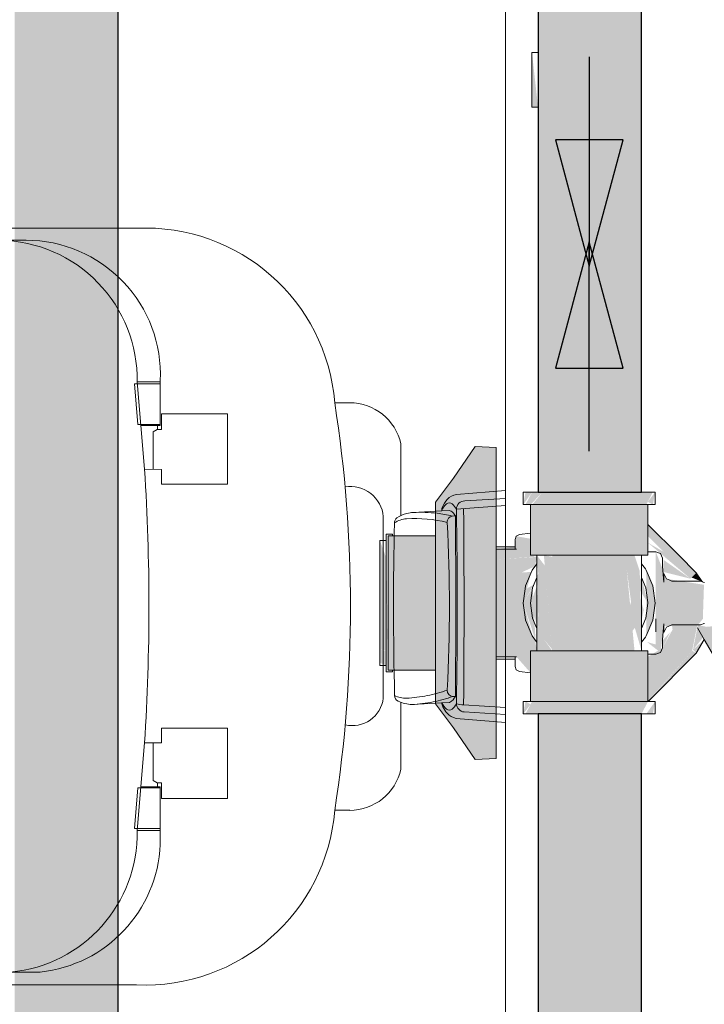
# Model space of a CAD drawing. Header units: millimetres. Extents: x 567 to 934, y -1 to 364.
# Tile 494 of 656: x 766.284 to 766.938, y 48.945 to 49.886. Entities that reach past the tile are written whole.
import ezdxf

# ---------------------------------------------------------------- set-up
doc = ezdxf.new("R2010")
doc.units = ezdxf.units.MM
doc.header["$MEASUREMENT"] = 0
for name, color, linetype, lineweight in [('AF-Condutos', 140, 'Continuous', 25), ('AF-Conexões', 152, 'Continuous', 18), ('AF-Curva de transposição', 152, 'Continuous', 18), ('AF-Peça de utilização', 152, 'Continuous', 18), ('AF-Registro', 253, 'Continuous', 18), ('AF-Sentido conduto', 140, 'Continuous', 30)]:
    doc.layers.add(name, color=color, linetype=linetype, lineweight=lineweight)
doc.layers.add('ARQ FINA', color=8, linetype='Continuous')

msp = doc.modelspace()

# ---------------------------------------------------------------- hatches: boundary and pattern name
at = {"layer": 'AF-Condutos', "linetype": 'Continuous'}
for points in [[(766.37781, 43.22457), (766.37781, 50.06646), (766.2789, 50.06646), (766.2789, 43.22457)], [(766.7789, 49.4347), (766.80281, 49.4347), (766.82258, 50.06646), (766.7789, 50.06646)], [(766.87781, 49.4347), (766.87781, 50.06646), (766.82258, 50.06646), (766.80281, 49.4347)], [(766.7789, 47.13169), (766.82258, 47.13169), (766.82258, 49.2227), (766.7789, 49.2227)], [(766.82258, 47.13169), (766.84326, 47.13169), (766.84326, 49.2227), (766.82258, 49.2227)], [(766.86126, 49.2227), (766.84326, 49.2227), (766.84326, 47.13169)], [(766.86126, 49.2227), (766.84326, 47.13169), (766.86126, 47.13169)], [(766.86126, 49.2227), (766.86126, 47.13169), (766.87348, 49.2227)], [(766.87348, 47.13376), (766.87348, 49.2227), (766.86126, 47.13169)], [(766.87348, 49.2227), (766.87348, 47.13169), (766.87781, 49.2227)], [(766.87781, 47.13169), (766.87781, 49.2227), (766.87349, 47.13376)]]:
    msp.add_hatch(color=151, dxfattribs=at).paths.add_polyline_path(points)
at = {"layer": 'AF-Conexões', "linetype": 'Continuous'}
for points in [[(766.76481, 49.4227), (766.77324, 49.4347), (766.76695, 49.4347)], [(766.76695, 49.4227), (766.7718, 49.4227), (766.78326, 49.4347), (766.77324, 49.4347)], [(766.88237, 49.4347), (766.78326, 49.4347), (766.77324, 49.4227), (766.87236, 49.4227)], [(766.88866, 49.4347), (766.88237, 49.4347), (766.87236, 49.4227), (766.88237, 49.4227)], [(766.88866, 49.4227), (766.89081, 49.4347), (766.88381, 49.42544)], [(766.7718, 49.4227), (766.7718, 49.3743), (766.82781, 49.3743), (766.8423, 49.4227)], [(766.88381, 49.3743), (766.88381, 49.4227), (766.8423, 49.4227), (766.82781, 49.3743)], [(766.77781, 49.37425), (766.78387, 49.29467), (766.7923, 49.28462), (766.78536, 49.36451)], [(766.78451, 49.37421), (766.79245, 49.2831), (766.79245, 49.37297)], [(766.87781, 49.28314), (766.8761, 49.35933), (766.87111, 49.3743), (766.79245, 49.3743), (766.79245, 49.2831), (766.87111, 49.2831), (766.86365, 49.36113), (766.87074, 49.30739)], [(766.77781, 49.3555), (766.77781, 49.2831), (766.79245, 49.2831), (766.78467, 49.29371), (766.77951, 49.35754), (766.77951, 49.30044)], [(766.88237, 49.3602), (766.89081, 49.3287), (766.88866, 49.345)], [(766.88237, 49.2972), (766.89081, 49.3287), (766.88237, 49.3602)], [(766.77817, 49.35521), (766.77951, 49.30021), (766.77951, 49.35696)], [(766.88381, 49.3287), (766.87781, 49.35308), (766.87303, 49.34632)], [(766.76481, 49.3287), (766.77508, 49.3465), (766.76855, 49.34268)], [(766.77651, 49.29294), (766.77371, 49.34319), (766.76481, 49.3287)], [(766.77781, 49.33611), (766.77781, 49.34489), (766.7718, 49.3287), (766.77781, 49.30712), (766.77781, 49.32088), (766.80841, 49.2831)], [(766.87988, 49.32212), (766.87303, 49.34632), (766.85411, 49.28642), (766.87781, 49.31151)], [(766.89081, 49.3287), (766.88237, 49.2972), (766.88866, 49.31239)], [(766.7718, 49.26201), (766.7718, 49.2347), (766.8423, 49.2347), (766.82781, 49.2831), (766.77371, 49.2831)], [(766.88381, 49.2831), (766.82781, 49.2831), (766.8423, 49.2347), (766.88381, 49.2347)], [(766.76695, 49.2347), (766.76481, 49.2227), (766.7718, 49.23195)], [(766.76695, 49.2227), (766.77324, 49.2227), (766.78326, 49.2347), (766.77324, 49.2347)], [(766.88381, 49.23436), (766.78326, 49.2347), (766.77324, 49.2227), (766.87781, 49.2227)], [(766.89081, 49.2347), (766.88237, 49.2227), (766.88866, 49.2227)]]:
    msp.add_hatch(color=161, dxfattribs=at).paths.add_polyline_path(points)
at = {"layer": 'AF-Curva de transposição', "linetype": 'Continuous'}
for points in [[(766.88381, 49.40381), (766.88381, 49.3927), (766.92461, 49.35189), (766.93017, 49.35745)], [(766.8988, 49.3777), (766.88381, 49.38639), (766.92461, 49.35189)], [(766.92461, 49.35189), (766.89902, 49.36982), (766.89832, 49.35848)], [(766.93612, 49.34896), (766.93017, 49.35745), (766.92575, 49.35303)], [(766.92622, 49.2831), (766.93111, 49.3077), (766.90688, 49.3077), (766.90749, 49.3034), (766.89796, 49.28573), (766.88381, 49.27729), (766.88381, 49.2347)], [(766.93163, 49.3077), (766.92697, 49.28392), (766.94421, 49.30504)], [(766.9314, 49.30504), (766.94544, 49.28072), (766.951, 49.28628), (766.94499, 49.3064)], [(766.9052, 49.30087), (766.89796, 49.29289), (766.89796, 49.28575)], [(766.93781, 49.29395), (766.92697, 49.28392), (766.93017, 49.28072)], [(766.92626, 49.2831), (766.88415, 49.2347), (766.93017, 49.28072)]]:
    msp.add_hatch(color=161, dxfattribs=at).paths.add_polyline_path(points)
at = {"layer": 'AF-Peça de utilização', "linetype": 'Continuous'}
for points in [[(766.77311, 49.8025), (766.7789, 49.8025), (766.77311, 49.8549)], [(766.62781, 49.38837), (766.62781, 49.28411), (766.63381, 49.28356), (766.63381, 49.37208)], [(766.63502, 49.26441), (766.63561, 49.26507), (766.63381, 49.39434)], [(766.63381, 49.26903), (766.63381, 49.28336), (766.62781, 49.28411), (766.62781, 49.27164)]]:
    msp.add_hatch(color=161, dxfattribs=at).paths.add_polyline_path(points)
at = {"layer": 'AF-Registro', "linetype": 'Continuous'}
for points in [[(766.681, 49.23226), (766.71884, 49.17916), (766.739, 49.18005), (766.739, 49.3708), (766.73338, 49.3824), (766.72781, 49.38469), (766.739, 49.3708), (766.739, 49.47735), (766.71884, 49.47823), (766.681, 49.42514)], [(766.63561, 49.26441), (766.681, 49.26441), (766.681, 49.39298), (766.63561, 49.39298)], [(766.75817, 49.39255), (766.75702, 49.3824), (766.739, 49.3802), (766.739, 49.37037), (766.77781, 49.37302), (766.7718, 49.3739), (766.7718, 49.39012)], [(766.93163, 49.3077), (766.9364, 49.31351), (766.93751, 49.34612), (766.90152, 49.35181), (766.89145, 49.3777), (766.89145, 49.28906), (766.88303, 49.29148), (766.89589, 49.28145), (766.89902, 49.30661)], [(766.739, 49.37037), (766.739, 49.35749), (766.77603, 49.36383), (766.77781, 49.37277)], [(766.77603, 49.36383), (766.739, 49.35749), (766.76347, 49.35806)], [(766.739, 49.35749), (766.739, 49.3287), (766.76481, 49.3287), (766.77245, 49.35827)], [(766.77465, 49.29381), (766.76481, 49.3287), (766.739, 49.3287), (766.739, 49.29991)], [(766.7718, 49.26201), (766.77781, 49.2831), (766.77602, 49.29358), (766.739, 49.29991), (766.739, 49.2772), (766.75823, 49.27737)]]:
    msp.add_hatch(color=254, dxfattribs=at).paths.add_polyline_path(points)

# ---------------------------------------------------------------- linework, layer by layer
at = {"layer": 'AF-Condutos'}
for p, q in [((766.37781, 43.31995), (766.37781, 50.06646)), ((766.7789, 50.06646), (766.7789, 49.8549)), ((766.87781, 49.4347), (766.87781, 50.06646)), ((766.7789, 49.8549), (766.7789, 49.8025)), ((766.7789, 49.8025), (766.7789, 49.4347)), ((766.7789, 49.4347), (766.78736, 49.4347)), ((766.78736, 49.4347), (766.80281, 49.4347)), ((766.80281, 49.4347), (766.82258, 49.4347)), ((766.82258, 49.4347), (766.84326, 49.4347)), ((766.84326, 49.4347), (766.86126, 49.4347)), ((766.86126, 49.4347), (766.87348, 49.4347)), ((766.87348, 49.4347), (766.87781, 49.4347)), ((766.78736, 49.2227), (766.7789, 49.2227)), ((766.7789, 49.2227), (766.7789, 47.55189)), ((766.80281, 49.2227), (766.78736, 49.2227)), ((766.80887, 49.2227), (766.80281, 49.2227)), ((766.82258, 49.2227), (766.80887, 49.2227)), ((766.84326, 49.2227), (766.82258, 49.2227)), ((766.86126, 49.2227), (766.84326, 49.2227)), ((766.87215, 49.2227), (766.86126, 49.2227)), ((766.87348, 49.2227), (766.87215, 49.2227)), ((766.87781, 49.2227), (766.87348, 49.2227)), ((766.87781, 47.13169), (766.87781, 49.2227))]:
    msp.add_line(p, q, dxfattribs=at)
at = {"layer": 'AF-Conexões'}
for p, q in [((766.76481, 49.4347), (766.76481, 49.4227)), ((766.76695, 49.4347), (766.76481, 49.4347)), ((766.77324, 49.4347), (766.76695, 49.4347)), ((766.7789, 49.4347), (766.77324, 49.4347)), ((766.78326, 49.4347), (766.7789, 49.4347)), ((766.79631, 49.4347), (766.78326, 49.4347)), ((766.8115, 49.4347), (766.79631, 49.4347)), ((766.82781, 49.4347), (766.8115, 49.4347)), ((766.84411, 49.4347), (766.82781, 49.4347)), ((766.85292, 49.4347), (766.84411, 49.4347)), ((766.8593, 49.4347), (766.85292, 49.4347)), ((766.87236, 49.4347), (766.8593, 49.4347)), ((766.87781, 49.4347), (766.87236, 49.4347)), ((766.88237, 49.4347), (766.87781, 49.4347)), ((766.88866, 49.4347), (766.88237, 49.4347)), ((766.89081, 49.4347), (766.88866, 49.4347)), ((766.89081, 49.4227), (766.89081, 49.4347)), ((766.76481, 49.4227), (766.76695, 49.4227)), ((766.76695, 49.4227), (766.7718, 49.4227)), ((766.7718, 49.4227), (766.77324, 49.4227)), ((766.77371, 49.4227), (766.7718, 49.4227)), ((766.7718, 49.4227), (766.7718, 49.39539)), ((766.77324, 49.4227), (766.78326, 49.4227)), ((766.77931, 49.4227), (766.77371, 49.4227)), ((766.78821, 49.4227), (766.77931, 49.4227)), ((766.78326, 49.4227), (766.79631, 49.4227)), ((766.79981, 49.4227), (766.78821, 49.4227)), ((766.79631, 49.4227), (766.8115, 49.4227)), ((766.81331, 49.4227), (766.79981, 49.4227)), ((766.8115, 49.4227), (766.82781, 49.4227)), ((766.82781, 49.4227), (766.81331, 49.4227)), ((766.82781, 49.4227), (766.84411, 49.4227)), ((766.8423, 49.4227), (766.82781, 49.4227)), ((766.85581, 49.4227), (766.8423, 49.4227)), ((766.84411, 49.4227), (766.8593, 49.4227)), ((766.86492, 49.4227), (766.85581, 49.4227)), ((766.8593, 49.4227), (766.86492, 49.4227)), ((766.86492, 49.4227), (766.87236, 49.4227)), ((766.86741, 49.4227), (766.86492, 49.4227)), ((766.87631, 49.4227), (766.86741, 49.4227)), ((766.87236, 49.4227), (766.88237, 49.4227)), ((766.87781, 49.4227), (766.87631, 49.4227)), ((766.8819, 49.4227), (766.87781, 49.4227)), ((766.88381, 49.4227), (766.8819, 49.4227)), ((766.88237, 49.4227), (766.88381, 49.4227)), ((766.88381, 49.4227), (766.88866, 49.4227)), ((766.88381, 49.40381), (766.88381, 49.4227)), ((766.88866, 49.4227), (766.89081, 49.4227)), ((766.7718, 49.39539), (766.7718, 49.3824)), ((766.88381, 49.3777), (766.88381, 49.40381)), ((766.7718, 49.3824), (766.7718, 49.3743)), ((766.88381, 49.3743), (766.88381, 49.3777)), ((766.7718, 49.3743), (766.77371, 49.3743)), ((766.77371, 49.3743), (766.77781, 49.3743)), ((766.77781, 49.3743), (766.77931, 49.3743)), ((766.77951, 49.3743), (766.77781, 49.3743)), ((766.77781, 49.3743), (766.77781, 49.37425)), ((766.77781, 49.37425), (766.77781, 49.36906)), ((766.77781, 49.36906), (766.77781, 49.36614)), ((766.77931, 49.3743), (766.78407, 49.3743)), ((766.78407, 49.3743), (766.77951, 49.3743)), ((766.78407, 49.3743), (766.78463, 49.3743)), ((766.7845, 49.3743), (766.78407, 49.3743)), ((766.78463, 49.3743), (766.7845, 49.3743)), ((766.7866, 49.3743), (766.78463, 49.3743)), ((766.78463, 49.3743), (766.78821, 49.3743)), ((766.79245, 49.3743), (766.7866, 49.3743)), ((766.78821, 49.3743), (766.79981, 49.3743)), ((766.80281, 49.3743), (766.79245, 49.3743)), ((766.79981, 49.3743), (766.81331, 49.3743)), ((766.81487, 49.3743), (766.80281, 49.3743)), ((766.81331, 49.3743), (766.82781, 49.3743)), ((766.82781, 49.3743), (766.81487, 49.3743)), ((766.84074, 49.3743), (766.82781, 49.3743)), ((766.82781, 49.3743), (766.8423, 49.3743)), ((766.84786, 49.3743), (766.84074, 49.3743)), ((766.8423, 49.3743), (766.84786, 49.3743)), ((766.85281, 49.3743), (766.84786, 49.3743)), ((766.84786, 49.3743), (766.84911, 49.3743)), ((766.84911, 49.3743), (766.85581, 49.3743)), ((766.86316, 49.3743), (766.85281, 49.3743)), ((766.85581, 49.3743), (766.86741, 49.3743)), ((766.87099, 49.3743), (766.86316, 49.3743)), ((766.86741, 49.3743), (766.87099, 49.3743)), ((766.87111, 49.3743), (766.87099, 49.3743)), ((766.87099, 49.3743), (766.87155, 49.3743)), ((766.87155, 49.3743), (766.87111, 49.3743)), ((766.87155, 49.3743), (766.87631, 49.3743)), ((766.8761, 49.3743), (766.87155, 49.3743)), ((766.87781, 49.3743), (766.8761, 49.3743)), ((766.87631, 49.3743), (766.87781, 49.3743)), ((766.87781, 49.36907), (766.87781, 49.3743)), ((766.87781, 49.3743), (766.8819, 49.3743)), ((766.87781, 49.36614), (766.87781, 49.36907)), ((766.8819, 49.3743), (766.88381, 49.3743)), ((766.77324, 49.3602), (766.76695, 49.345)), ((766.77781, 49.36614), (766.77324, 49.3602)), ((766.77781, 49.36614), (766.77781, 49.3555)), ((766.87781, 49.35843), (766.87781, 49.36614)), ((766.88147, 49.36137), (766.87781, 49.36614)), ((766.87781, 49.35308), (766.87781, 49.35843)), ((766.88237, 49.3602), (766.88147, 49.36137)), ((766.88866, 49.345), (766.88237, 49.3602)), ((766.77781, 49.35307), (766.77371, 49.34319)), ((766.77781, 49.3555), (766.77781, 49.35307)), ((766.77781, 49.35307), (766.77781, 49.30433)), ((766.87781, 49.34596), (766.87781, 49.35308)), ((766.8819, 49.34319), (766.87781, 49.35308)), ((766.76657, 49.3421), (766.76481, 49.3287)), ((766.76695, 49.345), (766.76657, 49.3421)), ((766.77371, 49.34319), (766.7718, 49.3287)), ((766.87781, 49.33864), (766.87781, 49.34596)), ((766.87781, 49.31878), (766.87781, 49.33864)), ((766.88376, 49.32906), (766.8819, 49.34319)), ((766.89081, 49.3287), (766.88866, 49.345)), ((766.76481, 49.3287), (766.76657, 49.3153)), ((766.7718, 49.3287), (766.77371, 49.3142)), ((766.8819, 49.3142), (766.88381, 49.3287)), ((766.88381, 49.3287), (766.88376, 49.32906)), ((766.88866, 49.31239), (766.89081, 49.3287)), ((766.76657, 49.3153), (766.76695, 49.31239)), ((766.76695, 49.31239), (766.77324, 49.2972)), ((766.77371, 49.3142), (766.77781, 49.30433)), ((766.87781, 49.31146), (766.87781, 49.31878)), ((766.87781, 49.30432), (766.8819, 49.3142)), ((766.87781, 49.30432), (766.87781, 49.31146)), ((766.88237, 49.2972), (766.88866, 49.31239)), ((766.77781, 49.30433), (766.77781, 49.30266)), ((766.77781, 49.30266), (766.77781, 49.3019)), ((766.77781, 49.3019), (766.77781, 49.29126)), ((766.87781, 49.30265), (766.87781, 49.30432)), ((766.87781, 49.29898), (766.87781, 49.30265)), ((766.77324, 49.2972), (766.77651, 49.29294)), ((766.77651, 49.29294), (766.77781, 49.29126)), ((766.87781, 49.29708), (766.87781, 49.29898)), ((766.87781, 49.29125), (766.87781, 49.29708)), ((766.87781, 49.29125), (766.88148, 49.29604)), ((766.88148, 49.29604), (766.88237, 49.2972)), ((766.77371, 49.2831), (766.7718, 49.2831)), ((766.7718, 49.2831), (766.7718, 49.27499)), ((766.77781, 49.2831), (766.77371, 49.2831)), ((766.77781, 49.29126), (766.77781, 49.2831)), ((766.77931, 49.2831), (766.77781, 49.2831)), ((766.77781, 49.2831), (766.77951, 49.2831)), ((766.78821, 49.2831), (766.77931, 49.2831)), ((766.77951, 49.2831), (766.78407, 49.2831)), ((766.78407, 49.2831), (766.7845, 49.2831)), ((766.7845, 49.2831), (766.7866, 49.2831)), ((766.7866, 49.2831), (766.79245, 49.2831)), ((766.79981, 49.2831), (766.78821, 49.2831)), ((766.79245, 49.2831), (766.80281, 49.2831)), ((766.81331, 49.2831), (766.79981, 49.2831)), ((766.80281, 49.2831), (766.81487, 49.2831)), ((766.82781, 49.2831), (766.81331, 49.2831)), ((766.81487, 49.2831), (766.82781, 49.2831)), ((766.8423, 49.2831), (766.82781, 49.2831)), ((766.82781, 49.2831), (766.84074, 49.2831)), ((766.84074, 49.2831), (766.84785, 49.2831)), ((766.84785, 49.2831), (766.8423, 49.2831)), ((766.84909, 49.2831), (766.84785, 49.2831)), ((766.84785, 49.2831), (766.85281, 49.2831)), ((766.85581, 49.2831), (766.84909, 49.2831)), ((766.85281, 49.2831), (766.85958, 49.2831)), ((766.85958, 49.2831), (766.85581, 49.2831)), ((766.86281, 49.2831), (766.85958, 49.2831)), ((766.85958, 49.2831), (766.86281, 49.2831)), ((766.86741, 49.2831), (766.86281, 49.2831)), ((766.86281, 49.2831), (766.86316, 49.2831)), ((766.86316, 49.2831), (766.86902, 49.2831)), ((766.87155, 49.2831), (766.86741, 49.2831)), ((766.86902, 49.2831), (766.87111, 49.2831)), ((766.87111, 49.2831), (766.87155, 49.2831)), ((766.87631, 49.2831), (766.87155, 49.2831)), ((766.87155, 49.2831), (766.8761, 49.2831)), ((766.8761, 49.2831), (766.87781, 49.2831)), ((766.87781, 49.2831), (766.87631, 49.2831)), ((766.87781, 49.28931), (766.87781, 49.29125)), ((766.87781, 49.28314), (766.87781, 49.28931)), ((766.87781, 49.2831), (766.87781, 49.28314)), ((766.8819, 49.2831), (766.87781, 49.2831)), ((766.88381, 49.2831), (766.8819, 49.2831)), ((766.88381, 49.2797), (766.88381, 49.2831)), ((766.7718, 49.27499), (766.7718, 49.26201)), ((766.88381, 49.2347), (766.88381, 49.2797)), ((766.7718, 49.26201), (766.7718, 49.2347)), ((766.76481, 49.2347), (766.76481, 49.2227)), ((766.76695, 49.2347), (766.76481, 49.2347)), ((766.7718, 49.2347), (766.76695, 49.2347)), ((766.77324, 49.2347), (766.7718, 49.2347)), ((766.7718, 49.2347), (766.77371, 49.2347)), ((766.78326, 49.2347), (766.77324, 49.2347)), ((766.77371, 49.2347), (766.77781, 49.2347)), ((766.77781, 49.2347), (766.77931, 49.2347)), ((766.77931, 49.2347), (766.78821, 49.2347)), ((766.79631, 49.2347), (766.78326, 49.2347)), ((766.78821, 49.2347), (766.79981, 49.2347)), ((766.8115, 49.2347), (766.79631, 49.2347)), ((766.79981, 49.2347), (766.81331, 49.2347)), ((766.82781, 49.2347), (766.8115, 49.2347)), ((766.81331, 49.2347), (766.82781, 49.2347)), ((766.84411, 49.2347), (766.82781, 49.2347)), ((766.82781, 49.2347), (766.8423, 49.2347)), ((766.8423, 49.2347), (766.85581, 49.2347)), ((766.8593, 49.2347), (766.84411, 49.2347)), ((766.85581, 49.2347), (766.86741, 49.2347)), ((766.87236, 49.2347), (766.8593, 49.2347)), ((766.86741, 49.2347), (766.87631, 49.2347)), ((766.88237, 49.2347), (766.87236, 49.2347)), ((766.87631, 49.2347), (766.8819, 49.2347)), ((766.8819, 49.2347), (766.88381, 49.2347)), ((766.88381, 49.2347), (766.88237, 49.2347)), ((766.88415, 49.2347), (766.88381, 49.2347)), ((766.88866, 49.2347), (766.88415, 49.2347)), ((766.89081, 49.2347), (766.88866, 49.2347)), ((766.89081, 49.2227), (766.89081, 49.2347)), ((766.76481, 49.2227), (766.76695, 49.2227)), ((766.76695, 49.2227), (766.77324, 49.2227)), ((766.77324, 49.2227), (766.7789, 49.2227)), ((766.7789, 49.2227), (766.78326, 49.2227)), ((766.78326, 49.2227), (766.79631, 49.2227)), ((766.79631, 49.2227), (766.8115, 49.2227)), ((766.8115, 49.2227), (766.82781, 49.2227)), ((766.82781, 49.2227), (766.84411, 49.2227)), ((766.84411, 49.2227), (766.8593, 49.2227)), ((766.8593, 49.2227), (766.87215, 49.2227)), ((766.87215, 49.2227), (766.87236, 49.2227)), ((766.87236, 49.2227), (766.87781, 49.2227)), ((766.87781, 49.2227), (766.88237, 49.2227)), ((766.88237, 49.2227), (766.88866, 49.2227)), ((766.88866, 49.2227), (766.89081, 49.2227))]:
    msp.add_line(p, q, dxfattribs=at)
at = {"layer": 'AF-Curva de transposição'}
for p, q in [((766.91332, 49.3743), (766.88381, 49.40381)), ((766.93017, 49.35745), (766.91332, 49.3743)), ((766.9356, 49.3497), (766.93017, 49.35745)), ((766.93612, 49.34896), (766.9356, 49.3497)), ((766.9314, 49.30504), (766.93781, 49.29395)), ((766.93017, 49.28072), (766.93781, 49.29395)), ((766.93781, 49.29395), (766.94544, 49.28072)), ((766.88415, 49.2347), (766.93017, 49.28072))]:
    msp.add_line(p, q, dxfattribs=at)
at = {"layer": 'AF-Peça de utilização'}
for p, q in [((766.77311, 49.8549), (766.77311, 49.85401)), ((766.7789, 49.8549), (766.77311, 49.8549)), ((766.77311, 49.85401), (766.77311, 49.85139)), ((766.77311, 49.85139), (766.77311, 49.84722)), ((766.77311, 49.84722), (766.77311, 49.8418)), ((766.77311, 49.8418), (766.77311, 49.83548)), ((766.77311, 49.83548), (766.77311, 49.8287)), ((766.77311, 49.8287), (766.77311, 49.82192)), ((766.77311, 49.82192), (766.77311, 49.8156)), ((766.77311, 49.8156), (766.77311, 49.81017)), ((766.77311, 49.81017), (766.77311, 49.80601)), ((766.77311, 49.80601), (766.77311, 49.80339)), ((766.77311, 49.80339), (766.77311, 49.8025)), ((766.77311, 49.8025), (766.7789, 49.8025)), ((766.62781, 49.38837), (766.62781, 49.38576)), ((766.63381, 49.38837), (766.62781, 49.38837)), ((766.62781, 49.38576), (766.62781, 49.37329)), ((766.63981, 49.39434), (766.63381, 49.39434)), ((766.63381, 49.39434), (766.63381, 49.39298)), ((766.63381, 49.39298), (766.63381, 49.39147)), ((766.63381, 49.39147), (766.63381, 49.38837)), ((766.63381, 49.38837), (766.63381, 49.37775)), ((766.63981, 49.39298), (766.63981, 49.39434)), ((766.63381, 49.37775), (766.63381, 49.35554)), ((766.74274, 49.3824), (766.739, 49.3824)), ((766.75702, 49.3824), (766.74274, 49.3824)), ((766.62781, 49.37329), (766.62781, 49.3531)), ((766.62781, 49.3531), (766.62781, 49.3287)), ((766.63381, 49.35554), (766.63381, 49.3287)), ((766.62781, 49.3287), (766.62781, 49.30429)), ((766.63381, 49.3287), (766.63381, 49.30185)), ((766.62781, 49.30429), (766.62781, 49.28411)), ((766.63381, 49.30185), (766.63381, 49.27965)), ((766.62781, 49.28411), (766.62781, 49.27164)), ((766.63381, 49.27965), (766.63381, 49.26903)), ((766.739, 49.27499), (766.7426, 49.27499)), ((766.7426, 49.27499), (766.75702, 49.27499)), ((766.62781, 49.27164), (766.62781, 49.26903)), ((766.62781, 49.26903), (766.63381, 49.26903)), ((766.63381, 49.26903), (766.63381, 49.26593)), ((766.63381, 49.26593), (766.63381, 49.26441)), ((766.63381, 49.26441), (766.63381, 49.26306)), ((766.63981, 49.26306), (766.63981, 49.26441)), ((766.63381, 49.26306), (766.63561, 49.26306)), ((766.63561, 49.26306), (766.63981, 49.26306))]:
    msp.add_line(p, q, dxfattribs=at)
at = {"layer": 'AF-Registro'}
for p, q in [((766.71884, 49.47823), (766.69808, 49.44801)), ((766.739, 49.47735), (766.71884, 49.47823)), ((766.739, 49.46608), (766.739, 49.47735)), ((766.739, 49.46416), (766.739, 49.46608)), ((766.739, 49.46124), (766.739, 49.46416)), ((766.739, 49.45749), (766.739, 49.46124)), ((766.739, 49.45314), (766.739, 49.45749)), ((766.739, 49.3824), (766.739, 49.45314)), ((766.69808, 49.44801), (766.681, 49.42514)), ((766.681, 49.42514), (766.681, 49.41711)), ((766.681, 49.41711), (766.681, 49.41518)), ((766.681, 49.41518), (766.681, 49.41175)), ((766.681, 49.41175), (766.681, 49.39298)), ((766.7718, 49.39539), (766.7611, 49.39408)), ((766.63671, 49.39298), (766.63561, 49.39298)), ((766.63561, 49.39298), (766.63561, 49.38837)), ((766.63561, 49.38837), (766.63561, 49.3287)), ((766.63981, 49.39298), (766.63671, 49.39298)), ((766.65106, 49.39298), (766.63981, 49.39298)), ((766.66116, 49.39298), (766.65106, 49.39298)), ((766.66606, 49.39298), (766.66116, 49.39298)), ((766.67152, 49.39298), (766.66606, 49.39298)), ((766.67359, 49.39298), (766.67152, 49.39298)), ((766.67693, 49.39298), (766.67359, 49.39298)), ((766.681, 49.39298), (766.67693, 49.39298)), ((766.681, 49.39298), (766.681, 49.38837)), ((766.681, 49.38837), (766.681, 49.39298)), ((766.681, 49.38837), (766.681, 49.37022)), ((766.681, 49.3287), (766.681, 49.38837)), ((766.75817, 49.39255), (766.757, 49.38947)), ((766.757, 49.38947), (766.757, 49.38624)), ((766.757, 49.38624), (766.75702, 49.3824)), ((766.7611, 49.39408), (766.75817, 49.39255)), ((766.739, 49.3802), (766.739, 49.3824)), ((766.739, 49.3708), (766.739, 49.3802)), ((766.739, 49.3802), (766.739, 49.37528)), ((766.75823, 49.38003), (766.739, 49.3802)), ((766.75702, 49.3824), (766.75703, 49.38019)), ((766.75703, 49.38019), (766.75712, 49.3802)), ((766.75712, 49.3802), (766.75823, 49.38003)), ((766.89145, 49.3777), (766.88381, 49.3777)), ((766.89589, 49.37596), (766.89145, 49.3777)), ((766.681, 49.37022), (766.681, 49.32869)), ((766.739, 49.37528), (766.739, 49.3743)), ((766.739, 49.3743), (766.739, 49.37037)), ((766.739, 49.34818), (766.739, 49.3708)), ((766.739, 49.37037), (766.739, 49.35749)), ((766.89693, 49.3738), (766.89589, 49.37596)), ((766.89796, 49.37165), (766.89693, 49.3738)), ((766.89796, 49.36755), (766.89796, 49.37165)), ((766.89796, 49.36345), (766.89796, 49.36755)), ((766.739, 49.35749), (766.739, 49.34462)), ((766.89902, 49.34872), (766.89796, 49.36345)), ((766.739, 49.30923), (766.739, 49.34818)), ((766.89902, 49.35701), (766.89902, 49.3547)), ((766.90152, 49.35181), (766.89902, 49.35701)), ((766.89902, 49.3547), (766.89902, 49.35079)), ((766.89902, 49.35079), (766.89902, 49.34872)), ((766.90488, 49.35049), (766.90152, 49.35181)), ((766.90688, 49.3497), (766.90488, 49.35049)), ((766.93422, 49.3497), (766.90688, 49.3497)), ((766.93612, 49.34896), (766.93422, 49.3497)), ((766.93758, 49.34838), (766.93612, 49.34896)), ((766.93765, 49.34823), (766.93758, 49.34838)), ((766.93781, 49.3479), (766.93765, 49.34823)), ((766.739, 49.34462), (766.739, 49.3287)), ((766.63561, 49.3287), (766.63561, 49.26903)), ((766.681, 49.26903), (766.681, 49.3287)), ((766.681, 49.32869), (766.681, 49.28697)), ((766.739, 49.3287), (766.739, 49.31279)), ((766.739, 49.31279), (766.739, 49.29991)), ((766.89145, 49.30756), (766.89145, 49.31356)), ((766.89145, 49.31356), (766.89145, 49.30744)), ((766.739, 49.2866), (766.739, 49.30923)), ((766.89145, 49.30131), (766.89145, 49.30756)), ((766.89145, 49.30744), (766.89145, 49.30131)), ((766.89796, 49.29395), (766.89902, 49.30868)), ((766.89902, 49.30868), (766.89902, 49.30661)), ((766.89902, 49.30661), (766.89902, 49.30247)), ((766.89902, 49.30247), (766.89902, 49.30039)), ((766.89902, 49.30039), (766.89994, 49.30231)), ((766.89994, 49.30231), (766.90152, 49.30559)), ((766.90152, 49.30559), (766.90688, 49.3077)), ((766.90688, 49.3077), (766.93163, 49.3077)), ((766.93163, 49.3077), (766.93422, 49.3077)), ((766.93422, 49.3077), (766.93758, 49.30902)), ((766.93758, 49.30902), (766.93765, 49.30917)), ((766.93765, 49.30917), (766.93781, 49.30949)), ((766.739, 49.29991), (766.739, 49.28704)), ((766.89796, 49.28985), (766.89796, 49.29395)), ((766.681, 49.28697), (766.681, 49.26903)), ((766.739, 49.28704), (766.739, 49.2831)), ((766.739, 49.2772), (766.739, 49.2866)), ((766.739, 49.2831), (766.739, 49.28212)), ((766.739, 49.28212), (766.739, 49.2772)), ((766.89589, 49.28145), (766.89693, 49.2836)), ((766.89693, 49.2836), (766.89796, 49.28575)), ((766.89796, 49.28575), (766.89796, 49.28985)), ((766.739, 49.2772), (766.75823, 49.27737)), ((766.739, 49.27499), (766.739, 49.2772)), ((766.739, 49.20426), (766.739, 49.27499)), ((766.75702, 49.27499), (766.757, 49.27116)), ((766.75703, 49.27719), (766.75702, 49.27499)), ((766.75703, 49.27721), (766.75703, 49.27719)), ((766.75712, 49.2772), (766.75703, 49.27721)), ((766.75823, 49.27737), (766.75712, 49.2772)), ((766.88381, 49.2797), (766.89145, 49.2797)), ((766.89145, 49.2797), (766.89589, 49.28145)), ((766.63561, 49.26903), (766.63561, 49.26441)), ((766.63561, 49.26441), (766.63671, 49.26441)), ((766.63671, 49.26441), (766.63981, 49.26441)), ((766.63981, 49.26441), (766.65106, 49.26441)), ((766.65106, 49.26441), (766.66116, 49.26441)), ((766.66116, 49.26441), (766.66606, 49.26441)), ((766.66606, 49.26441), (766.67152, 49.26441)), ((766.67152, 49.26441), (766.67359, 49.26441)), ((766.67359, 49.26441), (766.67693, 49.26441)), ((766.67693, 49.26441), (766.681, 49.26441)), ((766.681, 49.26903), (766.681, 49.26441)), ((766.681, 49.26441), (766.681, 49.26903)), ((766.681, 49.26441), (766.681, 49.24564)), ((766.757, 49.27116), (766.757, 49.26793)), ((766.757, 49.26793), (766.75817, 49.26485)), ((766.75817, 49.26485), (766.7611, 49.26332)), ((766.7611, 49.26332), (766.7718, 49.26201)), ((766.681, 49.24564), (766.681, 49.24221)), ((766.681, 49.24221), (766.681, 49.24029)), ((766.681, 49.24029), (766.681, 49.23226)), ((766.681, 49.23226), (766.69808, 49.20939)), ((766.69808, 49.20939), (766.71884, 49.17916)), ((766.739, 49.1999), (766.739, 49.20426)), ((766.739, 49.19616), (766.739, 49.1999)), ((766.739, 49.19324), (766.739, 49.19616)), ((766.739, 49.19132), (766.739, 49.19324)), ((766.739, 49.18005), (766.739, 49.19132)), ((766.71884, 49.17916), (766.739, 49.18005))]:
    msp.add_line(p, q, dxfattribs=at)
at = {"layer": 'AF-Sentido conduto'}
for p, q in [((766.86016, 49.77132), (766.79545, 49.77132)), ((766.79545, 49.77132), (766.82781, 49.65058)), ((766.82781, 49.65058), (766.86016, 49.77132)), ((766.82781, 49.67388), (766.79545, 49.55314)), ((766.86016, 49.55314), (766.82781, 49.67388)), ((766.79545, 49.55314), (766.86016, 49.55314))]:
    msp.add_line(p, q, dxfattribs=at)
for points in [[(766.82781, 49.85058), (766.82781, 49.65058)], [(766.82781, 49.47388), (766.82781, 49.67388)]]:
    msp.add_lwpolyline(points, dxfattribs=at)
at = {"layer": 'ARQ FINA', "lineweight": 5}
for p, q in [((766.74781, 50.37246), (766.74781, 48.04535)), ((766.39531, 49.68683), (765.88694, 49.68683)), ((765.90031, 49.67535), (766.28964, 49.67535)), ((766.39325, 49.53812), (766.41796, 49.53812)), ((766.39664, 49.49931), (766.39325, 49.53812)), ((766.39583, 49.54006), (766.40292, 49.45645)), ((766.39583, 49.54006), (766.41796, 49.54006)), ((766.41796, 49.54117), (766.41796, 49.49832)), ((766.59897, 49.52011), (766.58461, 49.52011)), ((766.41925, 49.4946), (766.41925, 49.50961)), ((766.41925, 49.50961), (766.48225, 49.50961)), ((766.48225, 49.50961), (766.48225, 49.44221)), ((766.39971, 49.49931), (766.39664, 49.49931)), ((766.39971, 49.49931), (766.41796, 49.49931)), ((766.39937, 49.49831), (766.41539, 49.49831)), ((766.41491, 49.49444), (766.41102, 49.4922)), ((766.41102, 49.4922), (766.41102, 49.45642)), ((766.41796, 49.49832), (766.41521, 49.49832)), ((766.41521, 49.49832), (766.41521, 49.4946)), ((766.41521, 49.4946), (766.41925, 49.4946)), ((766.64781, 49.41217), (766.64781, 49.48077)), ((766.41925, 49.4564), (766.40292, 49.45645)), ((766.41925, 49.44221), (766.41925, 49.4564)), ((766.48225, 49.44221), (766.41925, 49.44221)), ((766.70115, 49.43231), (766.74781, 49.43632)), ((766.74781, 49.42869), (766.70906, 49.4262)), ((766.65965, 49.41522), (766.6869, 49.4167)), ((766.68672, 49.41669), (766.69384, 49.41706)), ((766.74781, 49.4218), (766.70093, 49.41826)), ((766.63105, 49.41123), (766.63105, 49.23777)), ((766.69697, 49.41175), (766.69991, 49.41188)), ((766.69991, 49.2395), (766.69763, 49.23935)), ((766.64781, 49.16994), (766.64781, 49.23406)), ((766.68695, 49.23328), (766.6586, 49.23174)), ((766.68667, 49.23326), (766.69443, 49.23367)), ((766.70779, 49.23152), (766.74781, 49.22891)), ((766.74781, 49.2144), (766.70062, 49.21846)), ((766.74781, 49.22202), (766.70824, 49.22457)), ((766.41925, 49.19504), (766.41925, 49.20923)), ((766.41925, 49.20923), (766.48225, 49.20923)), ((766.48225, 49.20923), (766.48225, 49.14183)), ((766.39583, 49.11137), (766.40293, 49.19511)), ((766.4029, 49.19498), (766.41925, 49.19504)), ((766.41102, 49.15925), (766.41102, 49.19511)), ((766.39664, 49.15213), (766.39325, 49.11332)), ((766.39971, 49.15213), (766.39664, 49.15213)), ((766.39937, 49.15313), (766.41655, 49.15313)), ((766.39971, 49.15213), (766.41796, 49.15213)), ((766.41506, 49.15692), (766.41102, 49.15925)), ((766.41925, 49.15683), (766.41521, 49.15683)), ((766.41521, 49.15683), (766.41521, 49.15311)), ((766.41521, 49.15311), (766.41796, 49.15311)), ((766.41796, 49.15311), (766.41796, 49.09807)), ((766.41925, 49.14183), (766.41925, 49.15683)), ((766.48225, 49.14183), (766.41925, 49.14183)), ((766.58461, 49.1306), (766.59897, 49.1306)), ((766.39325, 49.11332), (766.41796, 49.11332)), ((766.39583, 49.11137), (766.41796, 49.11137)), ((766.30328, 48.97608), (765.90031, 48.97608)), ((765.90006, 48.96388), (766.39531, 48.96388))]:
    msp.add_line(p, q, dxfattribs=at)
for centre, radius, start, end in [((766.40377, 49.5056), 0.18142, 4.58688, 92.67114), ((766.26272, 49.5422), 0.13314, 359.0349, 89.09127), ((766.28964, 49.54691), 0.12845, 357.44126, 90), ((765.33656, 49.32535), 1.26316, 351.13061, 8.86939), ((766.59897, 49.47013), 0.04999, 12.29472, 90), ((764.36646, 49.32582), 2.04064, 356.32406, 3.67035), ((766.59951, 49.4085), 0.03166, 4.94442, 99.05558), ((766.70291, 49.41025), 0.01742, 130.9886, 158.29468), ((766.71618, 49.40733), 0.03144, 139.74093, 156.25907), ((766.69416, 49.42032), 0.00408, 49.0114, 130.9886), ((766.70227, 49.41921), 0.01315, 94.91195, 140.09731), ((766.6849, 49.40967), 0.01819, 28.18437, 49.0114), ((766.70875, 49.41838), 0.00782, 87.74931, 180.93623), ((766.65997, 49.38766), 0.02744, 103.38351, 125.44123), ((766.66148, 49.38132), 0.03395, 93.09892, 103.38351), ((766.66624, 49.27678), 0.1386, 83.27226, 92.72774), ((766.66921, 49.3019), 0.1133, 75.81342, 83.27226), ((766.69327, 49.4174), 0.00641, 156.25907, 186.30265), ((766.69357, 49.412), 0.00506, 39.62146, 86.94632), ((766.6718, 49.39399), 0.03332, 32.48389, 39.62146), ((760.96763, 49.32456), 5.73407, 359.079345, 0.936227), ((756.52358, 49.32565), 10.18464, 359.470442, 0.523888), ((770.20809, 49.32576), 3.56728, 178.7212, 181.37318), ((766.64733, 49.40542), 0.00564, 125.44123, 180.46552), ((766.65473, 49.38621), 0.02302, 93.49366, 124.50634), ((766.66122, 49.27999), 0.12944, 76.17012, 93.49366), ((766.69816, 49.40563), 0.00624, 101.00445, 178.99555), ((765.14801, 49.32536), 1.54624, 357.03809, 2.97775), ((758.36335, 49.32567), 8.33701, 359.407811, 0.592505), ((766.64667, 49.37321), 0.13562, 281.22529, 289.61104), ((766.69802, 49.24542), 0.00608, 180.43276, 266.29042), ((766.60142, 49.24135), 0.02985, 256.88961, 353.11039), ((766.64784, 49.24042), 0.00601, 181.37318, 243.15699), ((766.65224, 49.26035), 0.02261, 242.6002, 272.77471), ((766.6468, 49.37253), 0.13493, 272.77471, 281.22529), ((766.64694, 49.388), 0.15705, 281.65576, 288.8284), ((766.68872, 49.24452), 0.01226, 297.75653, 335.84721), ((766.65904, 49.26255), 0.03081, 243.15699, 269.18556), ((766.65417, 49.35294), 0.12126, 271.88078, 281.65576), ((766.6966, 49.2338), 0.00966, 183.08292, 206.92478), ((766.70291, 49.24039), 0.01742, 204.10431, 229.0114), ((766.71415, 49.24271), 0.02935, 206.92478, 221.07522), ((766.69416, 49.23032), 0.00408, 229.0114, 310.9886), ((766.6849, 49.24097), 0.01819, 310.9886, 331.98452), ((766.70913, 49.2327), 0.00818, 181.8602, 263.75174), ((766.70751, 49.25555), 0.02403, 254.18342, 270.67275), ((766.7036, 49.23352), 0.01536, 221.07522, 258.78554), ((766.59897, 49.18058), 0.04999, 270, 347.70528), ((766.40377, 49.14511), 0.18142, 267.32886, 355.41312), ((766.26272, 49.10866), 0.13314, 275.26934, 1.16642), ((766.28964, 49.1038), 0.12845, 276.09937, 357.44126)]:
    msp.add_arc(centre, radius, start, end, dxfattribs=at)

doc.saveas('drawing.dxf')
